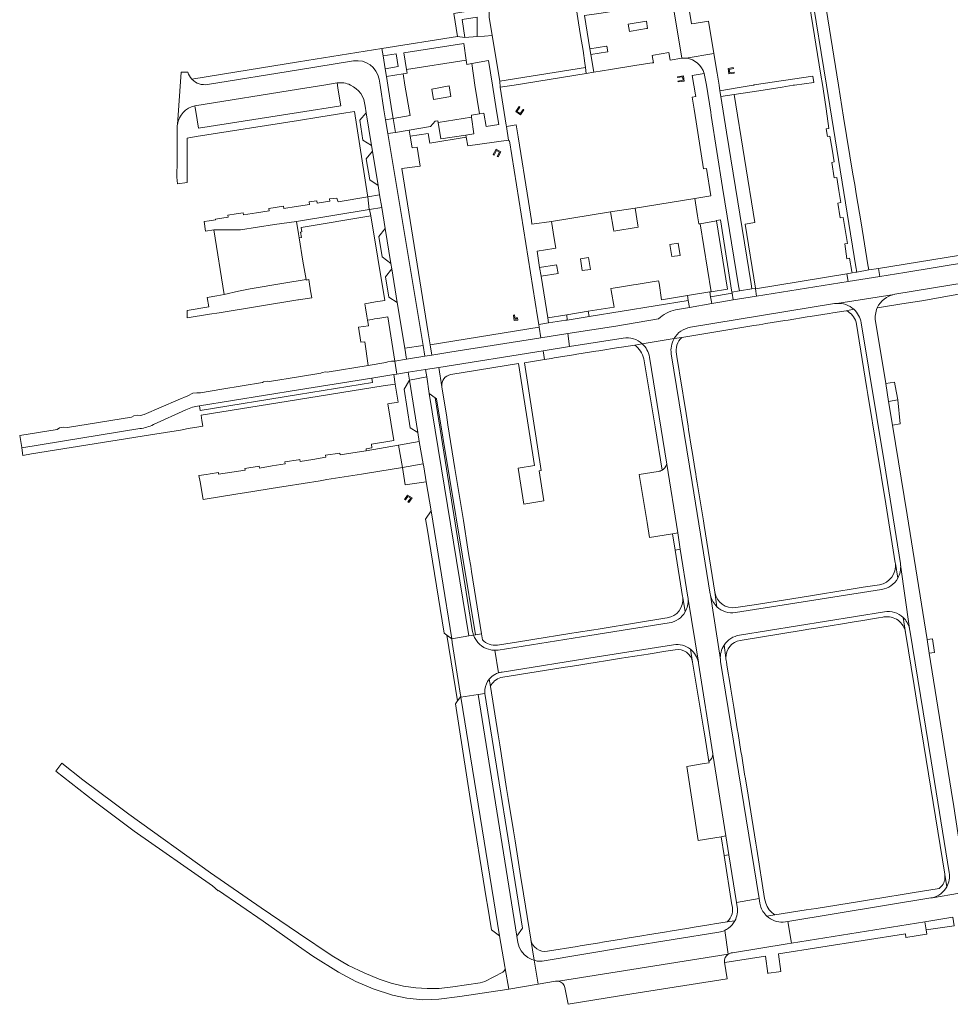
# Model space of a CAD drawing. Extents: x 146402 to 164798, y 455483 to 464134.
# Tile 486 of 575: x 155926 to 156173, y 462756 to 463017. Entities that reach past the tile are written whole.
import ezdxf

# ---------------------------------------------------------------- set-up
doc = ezdxf.new("R2010")
doc.units = 0
doc.header["$LTSCALE"] = 0.2
for name, color, linetype, lineweight in [('B-XX-VH-VERHARDING_ASFALT-GV', 252, 'CONTINUOUS', 18), ('B-XX-VH-VERHARDING_BETON-GV', 252, 'CONTINUOUS', 18), ('B-XX-VH-VERHARDING_BETONSTRAATSTEEN-GV', 252, 'CONTINUOUS', 18), ('B-XX-VH-VERHARDING_TEGEL-GV', 252, 'CONTINUOUS', 18)]:
    doc.layers.add(name, color=color, linetype=linetype, lineweight=lineweight)

msp = doc.modelspace()

# ---------------------------------------------------------------- linework, layer by layer
at = {"layer": 'B-XX-VH-VERHARDING_ASFALT-GV'}
msp.add_lwpolyline([(156026.08, 462923.435), (156029.053, 462923.907), (156033.658, 462924.639), (156037.169, 462925.197), (156064.796, 462929.587), (156071.84, 462930.706), (156071.338, 462934.149), (156064.24, 462933.032), (156040.143, 462929.239), (156035.333, 462928.457), (156033.507, 462928.16), (156028.631, 462927.368), (156025.537, 462926.865)], close=True, dxfattribs=at)
for points in [[(155973.737, 462915.039), (156000, 462919.274), (156000.015, 462919.277), (156019.441, 462922.38), (156025.231, 462923.3), (156026.08, 462923.435), (156025.537, 462926.865), (156024.641, 462926.864), (156023.653, 462926.703), (156023.165, 462926.479), (156018.492, 462925.719), (156007.641, 462923.955), (156007.243, 462924.031), (156006.256, 462923.871), (156005.941, 462923.679), (156000.015, 462922.716), (156000, 462922.713), (155992.358, 462921.469), (155991.723, 462921.544), (155990.735, 462921.382), (155990.421, 462921.153), (155979.714, 462919.409), (155974.009, 462918.48), (155973.033, 462918.455), (155972.04, 462918.334), (155970.645, 462917.669), (155968.071, 462916.563), (155959.122, 462912.717), (155958.109, 462912.484), (155957.322, 462912.515), (155956.335, 462912.354), (155955.754, 462912.056), (155938.747, 462909.238), (155937.691, 462909.339), (155936.704, 462909.179), (155936.005, 462908.785), (155926.115, 462907.19), (155926.64, 462903.937), (155926.641, 462903.932), (155957.966, 462908.978)], [(155961.544, 462910.026), (155970.14, 462913.957)]]:
    msp.add_lwpolyline(points, dxfattribs=at)
for points in [[(155970.14, 462913.957, -0.07066), (155973.737, 462915.039)], [(155957.966, 462908.978, 0.0726547), (155961.544, 462910.026)]]:
    msp.add_lwpolyline(points, format="xyb", dxfattribs=at)
at = {"layer": 'B-XX-VH-VERHARDING_BETON-GV'}
for points in [[(156113.94, 463003.65), (156114.051, 463002.95), (156115.47, 463003.156), (156115.451, 463003.286), (156115.432, 463003.416), (156114.269, 463003.247), (156114.128, 463004.141), (156115.262, 463004.37), (156115.21, 463004.627), (156113.83, 463004.349)], [(156100.451, 463002.082), (156100.469, 463001.962), (156101.781, 463002.159), (156101.923, 463001.265), (156100.551, 463001.068), (156100.586, 463000.827), (156102.201, 463001.059), (156101.984, 463002.436), (156100.433, 463002.202)], [(156059.588, 462993.481), (156059.507, 462993.528), (156058.785, 462992.433), (156057.897, 462993.033), (156058.649, 462994.158), (156058.578, 462994.205), (156058.458, 462994.285), (156057.581, 462992.971), (156058.856, 462992.108), (156059.714, 462993.408)], [(156051.718, 462981.498), (156051.818, 462981.442), (156052.502, 462982.664), (156053.267, 462982.178), (156052.683, 462981.079), (156052.901, 462980.963), (156053.598, 462982.265), (156052.412, 462983.017), (156051.599, 462981.564)], [(156058.084, 462937.748), (156058.006, 462938.354), (156057.705, 462938.365), (156057.753, 462937.996), (156057.432, 462937.945), (156057.225, 462939.116), (156056.933, 462939.064), (156057.085, 462938.203), (156057.191, 462937.605)], [(156028.249, 462890.128), (156028.33, 462890.075), (156028.952, 462891.031), (156029.733, 462890.567), (156029.015, 462889.542), (156029.242, 462889.434), (156030.089, 462890.643), (156028.874, 462891.365), (156028.122, 462890.21)]]:
    msp.add_lwpolyline(points, close=True, dxfattribs=at)
at = {"layer": 'B-XX-VH-VERHARDING_BETONSTRAATSTEEN-GV'}
for points in [[(156147.394, 462973.623), (156146.934, 462976.345), (156144.389, 462991.498), (156143.077, 463000), (156130.768, 463076.928), (156127.473, 463076.377), (156139.948, 463000), (156147.721, 462951.861), (156147.947, 462950.466), (156151.135, 462951.011), (156150.913, 462952.382), (156149.107, 462963.514), (156147.809, 462971.175), (156147.744, 462971.163)], [(156077.241, 463009.599), (156081.626, 463010.303), (156081.735, 463010.321), (156081.973, 463008.84), (156081.869, 463008.823), (156077.479, 463008.118), (156078.233, 463003.428), (156082.644, 463004.121), (156089.701, 463005.229), (156093.706, 463005.858), (156094.074, 463005.916), (156093.728, 463007.856), (156094.085, 463007.915), (156098.142, 463008.593), (156098.485, 463006.609), (156101.547, 463007.09), (156099.084, 463022.016), (156080.181, 463019.076), (156075.827, 463018.399)], [(156088.183, 463014.27), (156087.705, 463014.19), (156087.334, 463016.129), (156092.197, 463016.908), (156092.477, 463014.984), (156092.259, 463014.948)], [(156028.665, 463004.098), (156028.821, 463003.185), (156027.7, 463002.998), (156028.194, 463000), (156029.591, 462991.936), (156025.078, 462991.137), (156025.722, 462987.469), (156029.355, 462988.062), (156035.016, 462988.986), (156036.187, 462990.406), (156036.931, 462990.491), (156037, 462990.066), (156045.872, 462991.518), (156045.808, 462991.98), (156048.01, 462992.367), (156046.721, 463000), (156045.897, 463005.689), (156044.595, 463005.466), (156044.428, 463006.604)], [(156039.911, 462999.779), (156035.292, 462998.947), (156035.75, 462996.148), (156040.368, 462996.952)], [(156039.911, 462999.779), (156040.368, 462996.952), (156035.75, 462996.148), (156035.292, 462998.947)], [(155975.376, 462961.279), (155977.555, 462961.614), (155984.658, 462961.657), (155993.627, 462963.092), (155999.464, 462963.877), (156000, 462963.963), (156018.768, 462966.994), (156018.343, 462970.368), (156010.539, 462969.04), (156010.35, 462969.529), (156010.159, 462970.023), (156008.23, 462969.818), (156008.326, 462969.241), (156004.961, 462968.682), (156004.857, 462969.305), (156002.853, 462969.033), (156002.955, 462968.384), (156000, 462967.919), (155999.353, 462967.817), (155996.119, 462967.309), (155996.026, 462967.901), (155992.118, 462967.281), (155992.213, 462966.669), (155988.902, 462966.155), (155985.453, 462965.619), (155985.367, 462966.172), (155983.5, 462965.879), (155981.275, 462965.561), (155981.368, 462964.992), (155978, 462964.442), (155978.02, 462964.319), (155976.361, 462964.027), (155975.006, 462963.821)], [(156109.381, 462945.25), (156106.448, 462963.261), (156106.048, 462963.194), (156105.713, 462965.389), (156105.02, 462969.935), (156089.203, 462967.415), (156089.949, 462962.882), (156090.032, 462962.376), (156083.539, 462961.317), (156083.457, 462961.809), (156082.7, 462966.38), (156067.071, 462963.89), (156067.788, 462959.326), (156068.183, 462956.805), (156067.691, 462956.726), (156063.209, 462956.005), (156063.907, 462951.656), (156068.404, 462952.375), (156068.775, 462950.113), (156064.268, 462949.402), (156066.048, 462938.319), (156070.588, 462939.06), (156071.068, 462939.138), (156076.756, 462940.066), (156083.61, 462941.184), (156082.875, 462945.561), (156082.78, 462946.125), (156084.52, 462946.4), (156088.801, 462947.077), (156089.454, 462947.18), (156093.701, 462947.851), (156095.441, 462948.126), (156095.535, 462947.532), (156096.239, 462943.095), (156103.08, 462944.217), (156109.012, 462945.189)], [(156082.7, 462966.38), (156083.457, 462961.809), (156083.539, 462961.317), (156090.032, 462962.376), (156089.949, 462962.882), (156089.203, 462967.415)], [(155977.555, 462961.614), (155980.28, 462944.479), (155984.133, 462945.355), (155987.191, 462946.052), (155996.151, 462947.515), (156002.034, 462948.519), (156001.177, 462953.309), (156000.177, 462959.503), (156000, 462960.596), (155999.464, 462963.877), (155993.627, 462963.092), (155984.658, 462961.657)], [(156109.381, 462945.25), (156113.696, 462945.957), (156110.763, 462963.988), (156106.448, 462963.261)], [(156098.961, 462954.545), (156098.371, 462957.733), (156100.607, 462958.096), (156101.108, 462954.878)], [(156077.404, 462951.176), (156075.168, 462950.842), (156074.696, 462953.941), (156076.843, 462954.304)], [(156016.549, 462931.916), (156017.557, 462931.939), (156018.492, 462925.719), (156023.165, 462926.479), (156023.653, 462926.703), (156024.641, 462926.864), (156025.537, 462926.865), (156023.662, 462938.563), (156021.536, 462938.233), (156020.181, 462938.022), (156019.558, 462937.926), (156018.308, 462937.732), (156018.454, 462936.824), (156018.548, 462936.242), (156015.922, 462935.818)], [(156032.021, 462905.532), (156033.069, 462899.634), (156033.211, 462898.836), (156033.875, 462894.901), (156035.181, 462887.17), (156040.613, 462853.325), (156045.138, 462854.074), (156034.605, 462918.292), (156033.968, 462922.702), (156029.378, 462921.844), (156031.585, 462907.982)], [(156158.79, 462916.565), (156156.385, 462916.182), (156157.41, 462909.898), (156159.467, 462910.255)], [(155975.6, 462896.868), (155973.615, 462896.571), (155973.918, 462894.912), (155974.771, 462890.228), (155983.941, 462891.677), (155983.94, 462891.686), (155985.677, 462891.956), (155985.681, 462891.931), (155994.98, 462893.453), (155996.729, 462893.732), (156005.74, 462895.171), (156007.537, 462895.458), (156016.72, 462896.924), (156018.286, 462897.174), (156027.529, 462898.648), (156026.524, 462904.554), (156017.976, 462903.092), (156014.387, 462902.546), (156011.035, 462902.037), (156010.965, 462902.5), (156007.148, 462901.91), (156007.233, 462901.383), (156003.829, 462900.836), (156000.453, 462900.294), (156000.373, 462900.791), (156000.015, 462900.735), (156000, 462900.732), (155996.364, 462900.165), (155996.448, 462899.65), (155993.061, 462899.094), (155989.628, 462898.53), (155989.547, 462899.02), (155985.768, 462898.454), (155985.845, 462897.954), (155982.306, 462897.411), (155978.845, 462896.879), (155978.773, 462897.351), (155976.63, 462897.022)], [(156039.277, 462854.279), (156040.613, 462853.325), (156035.181, 462887.17), (156033.672, 462884.995), (156033.981, 462883.094), (156038.582, 462854.776)], [(156063.547, 462761.832), (156062.48, 462768.149), (156061.871, 462768.324), (156060.733, 462768.883), (156059.833, 462769.702), (156059.021, 462770.652), (156058.486, 462771.583), (156058.144, 462772.829), (156057.829, 462774.528), (156047.569, 462838.554), (156043.013, 462837.843), (156053.231, 462774.608), (156054.679, 462766.528), (156054.784, 462765.944), (156055.702, 462760.503)], [(156057.829, 462774.528), (156059.352, 462776.616), (156049.359, 462838.832), (156047.569, 462838.554)], [(155937.294, 462820.311), (155935.654, 462818.2), (155945.815, 462810.266), (155956.432, 462802.366), (155977.205, 462787.85), (155978.702, 462786.528), (155978.793, 462786.624), (155990.627, 462778.506), (156000, 462771.906), (156003.832, 462769.207), (156010.565, 462765.026), (156015.166, 462762.531), (156019.832, 462760.569), (156024.933, 462758.918), (156028.706, 462758.09), (156032.927, 462757.693), (156035.314, 462757.766), (156037.148, 462757.822), (156042.738, 462758.529), (156055.221, 462760.422), (156055.702, 462760.503), (156054.784, 462765.944), (156054.606, 462765.405), (156054.174, 462764.943), (156049.401, 462762.503), (156048.119, 462762.155), (156040.865, 462761.077), (156037.27, 462760.663), (156034.056, 462760.613), (156031.12, 462760.83), (156027.866, 462761.255), (156024.522, 462762.092), (156021.391, 462763.146), (156017.386, 462764.799), (156013.217, 462766.774), (156008.963, 462769.319), (156000, 462775.309), (155990.134, 462782), (155976.655, 462791.313), (155955.02, 462806.867), (155951.121, 462809.762), (155942.864, 462815.892)]]:
    msp.add_lwpolyline(points, close=True, dxfattribs=at)
for points in [[(156131.932, 463042.711), (156138.389, 463002.628), (156138.831, 463000.123), (156139.707, 462994.353), (156140.097, 462991.773), (156140.542, 462988.515), (156139.872, 462988.424), (156140.187, 462986.325), (156140.824, 462986.433), (156141.409, 462982.976), (156141.977, 462979.617), (156141.364, 462979.513), (156141.992, 462975.431), (156142.653, 462975.537), (156143.204, 462972.094), (156143.721, 462968.866), (156142.956, 462968.743), (156143.535, 462964.783), (156144.312, 462964.911), (156145.446, 462958.02), (156144.742, 462957.904), (156145.273, 462953.998), (156146.02, 462954.126), (156146.619, 462950.626), (156146.687, 462950.213), (156147.733, 462950.386), (156147.947, 462950.466), (156147.721, 462951.861), (156139.948, 463000), (156127.473, 463076.377)], [(156104.826, 463016.292), (156104.161, 463016.187), (156095.143, 463071.115), (156091.145, 463070.505), (156094.462, 463050.193), (156095.38, 463049.532), (156095.78, 463047.092), (156095.118, 463046.171), (156098.742, 463024.099), (156099.084, 463022.016), (156101.547, 463007.09), (156101.823, 463007.133)], [(156102.725, 463007.095), (156110.095, 463008.337), (156108.695, 463016.904), (156104.826, 463016.292)], [(156120.151, 462946.034), (156119.937, 462947.37), (156113.414, 462987.503), (156111.934, 462996.946), (156111.697, 462998.46), (156111.456, 463000), (156110.938, 463003.176), (156110.095, 463008.337), (156102.725, 463007.095), (156102.781, 463007.089)], [(156014.615, 463006.376), (156000, 463004.056), (155975.908, 463000.151)], [(155970.661, 463003.373), (155968.875, 463003.368), (155967.909, 462989.554)], [(156107.537, 463003.064), (156108.116, 463000), (156109.243, 462992.842), (156109.384, 462991.947), (156112.392, 462972.849), (156116.629, 462946.833), (156116.847, 462945.491), (156120.151, 462946.034)], [(155971.806, 463001.477), (155971.707, 463001.59)], [(155972.526, 462994.464), (156000, 462998.938), (156006.726, 463000), (156010.216, 463000.55)], [(156023.685, 462987.128), (156023.073, 462990.799), (156022.638, 462993.407), (156021.609, 463000), (156021.368, 463001.544)], [(156017.646, 462994.421), (156017.938, 462992.635), (156019.35, 462984.015), (156019.595, 462982.524), (156021.092, 462973.386), (156021.502, 462970.883), (156022.052, 462967.532), (156022.961, 462961.982), (156024.471, 462952.755), (156024.707, 462951.33), (156026.173, 462942.369), (156028.158, 462930.267), (156033.043, 462931.009), (156023.685, 462987.128)], [(156142.628, 462942.154), (156157.859, 462944.541), (156158.056, 462944.581), (156186.681, 462949.27), (156185.871, 462954.474), (156160.652, 462950.326), (156154.06, 462949.273), (156145.669, 462947.932), (156121.413, 462944.056), (156115.196, 462943.063), (156112.155, 462942.577), (156109.51, 462942.113), (156103.584, 462941.074), (156099.881, 462940.425)], [(156157.859, 462944.541), (156142.628, 462942.154)], [(156103.869, 462935.823), (156142.02, 462942.083)], [(156142.609, 462942.151), (156142.628, 462942.154)], [(156095.431, 462938.074), (156084.081, 462936.154), (156071.338, 462934.149), (156071.84, 462930.706), (156086.063, 462932.962)], [(156149.115, 462937.015), (156155.277, 462899.656), (156159.505, 462873.23), (156159.507, 462873.216), (156159.549, 462872.897), (156161.919, 462856.013)], [(156176.367, 462791.839), (156175.461, 462797.502), (156174.765, 462801.858), (156173.642, 462808.88), (156172.952, 462813.191), (156167.149, 462849.478), (156166.573, 462853.082), (156161.285, 462886.147), (156157.41, 462909.898), (156156.385, 462916.182), (156155.617, 462920.889), (156152.917, 462937.439)], [(156099.53, 462932.826), (156091.102, 462931.448)], [(156091.102, 462931.448), (156099.53, 462932.826)], [(156093.003, 462927.942), (156097.587, 462899.592), (156100.484, 462881.348), (156101.171, 462877.019), (156103.19, 462864.305)], [(156109.112, 462865.105), (156104.36, 462894.748), (156098.788, 462928.755)], [(156046.145, 462855.173), (156036.195, 462917.165), (156034.605, 462918.292), (156045.138, 462854.074), (156046.398, 462854.266)], [(156046.398, 462854.266), (156046.868, 462854.336), (156036.611, 462916.871), (156036.195, 462917.165), (156046.145, 462855.173)], [(156095.303, 462897.633), (156090.27, 462896.801), (156092.363, 462884.101), (156093.013, 462880.154), (156099.098, 462881.128)], [(156099.098, 462881.128), (156100.484, 462881.348), (156097.587, 462899.592), (156097.541, 462899.467)], [(156161.919, 462856.013), (156159.549, 462872.897)], [(156154.52, 462866.351), (156115.811, 462860.248)], [(156105.971, 462847.113), (156103.244, 462863.821)], [(156103.244, 462863.821), (156105.971, 462847.113)], [(156111.795, 462847.792), (156109.172, 462864.823)], [(156109.172, 462864.823), (156111.795, 462847.792)], [(156116.903, 462854.28), (156155.26, 462860.483)], [(156098.234, 462857.503), (156077.243, 462854.21), (156052.882, 462850.303)], [(156046.398, 462854.266), (156045.138, 462854.074), (156040.613, 462853.325), (156040.767, 462852.329), (156042.855, 462838.863), (156042.981, 462838.052), (156042.104, 462836.833), (156041.569, 462836.09), (156045.456, 462810.963), (156049.822, 462784.125), (156050.046, 462782.753), (156051.112, 462776.198), (156053.231, 462774.608), (156043.013, 462837.843), (156047.569, 462838.554), (156049.359, 462838.832)], [(156161.996, 462855.628), (156167.654, 462821.008), (156172.44, 462791.359)], [(156053.955, 462844.475), (156079.108, 462848.547), (156099.377, 462851.707)], [(156052.02, 462850.25), (156052.009, 462850.25), (156053, 462844.256)], [(156053, 462844.256), (156052.009, 462850.25)], [(156105.971, 462847.113), (156105.979, 462847.07), (156106.013, 462846.881), (156109.827, 462822.846), (156109.843, 462822.747), (156113.282, 462801.074), (156114.077, 462796.065), (156116.087, 462783.4), (156122.09, 462784.463), (156111.853, 462847.298)], [(156112.004, 462800.87), (156113.282, 462801.074), (156109.843, 462822.747)], [(156108.778, 462820.821), (156108.836, 462820.461), (156107.537, 462820.233), (156102.894, 462819.49), (156105.952, 462799.886), (156112.004, 462800.87)], [(156182.342, 462787.11), (156167.989, 462784.712), (156167.978, 462784.709)], [(156167.989, 462784.712), (156182.342, 462787.11)], [(156122.398, 462782.561), (156122.277, 462783.305), (156122.09, 462784.463), (156116.087, 462783.4), (156116.265, 462782.28)], [(156167.597, 462784.633), (156129.671, 462778.403), (156130.636, 462772.658), (156165.988, 462778.36), (156173.387, 462779.554)], [(156114.622, 462770.062), (156115.013, 462770.125), (156129.501, 462772.474), (156130.636, 462772.658), (156129.671, 462778.403)], [(156129.671, 462778.403), (156128.457, 462778.203)], [(156111.389, 462775.555), (156087.213, 462771.651), (156064.598, 462767.915), (156063.212, 462767.938), (156062.48, 462768.149), (156063.547, 462761.832), (156068.097, 462762.603)], [(156068.9, 462762.585), (156068.94, 462762.575), (156113.886, 462769.751), (156112.938, 462776.043)], [(156112.938, 462776.043), (156113.886, 462769.751), (156113.942, 462769.785)], [(156113.886, 462769.751), (156068.94, 462762.575)], [(156113.579, 462763.216), (156112.857, 462767.61)], [(156070.58, 462760.887), (156071.427, 462756.468), (156088.377, 462759.214), (156113.579, 462763.216)]]:
    msp.add_lwpolyline(points, dxfattribs=at)
for points in [[(156101.823, 463007.133, -0.0418691), (156102.725, 463007.095)], [(156102.781, 463007.089, -0.2955147), (156107.537, 463003.064)], [(156021.368, 463001.544, 0.409248), (156014.615, 463006.376)], [(155971.707, 463001.59, -0.1198894), (155970.661, 463003.373)], [(155975.908, 463000.151, -0.2423695), (155971.806, 463001.477)], [(156010.216, 463000.55, -0.1555014), (156013.792, 463000)], [(156013.792, 463000, -0.2717115), (156017.646, 462994.421)], [(155967.909, 462989.554, -0.3177347), (155972.526, 462994.464)], [(156153.383, 462940.971, -0.2458264), (156157.859, 462944.541)], [(156142.02, 462942.083, -0.0270009), (156142.609, 462942.151)], [(156142.628, 462942.154, -0.2023306), (156147.147, 462940.592)], [(156099.881, 462940.425, 0.1395428), (156095.431, 462938.074)], [(156147.147, 462940.592, -0.1704618), (156149.115, 462937.015)], [(156152.917, 462937.439, -0.1495028), (156153.383, 462940.971)], [(156099.53, 462932.826, -0.2251859), (156103.869, 462935.823)], [(156086.063, 462932.962, -0.2281912), (156091.102, 462931.448)], [(156091.102, 462931.448, -0.1691945), (156093.003, 462927.942)], [(156098.788, 462928.755, -0.172787), (156099.53, 462932.826)], [(156096.36, 462897.996, -0.1256315), (156095.303, 462897.633)], [(156097.541, 462899.467, -0.1855285), (156096.36, 462897.996)], [(156159.549, 462872.897, -0.1546493), (156158.812, 462869.347)], [(156158.812, 462869.347, -0.2297002), (156154.52, 462866.351)], [(156103.244, 462863.821, -0.150162), (156102.462, 462860.412)], [(156103.19, 462864.305, -0.0208626), (156103.244, 462863.821)], [(156109.172, 462864.823, -0.0135702), (156109.112, 462865.105)], [(156110.89, 462861.782, -0.151923), (156109.172, 462864.823)], [(156115.811, 462860.248, -0.2304123), (156110.89, 462861.782)], [(156102.462, 462860.412, -0.2268408), (156098.234, 462857.503)], [(156155.26, 462860.483, -0.2344069), (156160.255, 462858.924)], [(156160.255, 462858.924, -0.1457478), (156161.919, 462856.013)], [(156161.919, 462856.013, -0.0159859), (156161.996, 462855.628)], [(156046.145, 462855.173, 0.0584961), (156046.398, 462854.266)], [(156046.398, 462854.266, -0.0584961), (156046.145, 462855.173)], [(156046.783, 462853.401, -0.0590886), (156046.398, 462854.266)], [(156050.989, 462850.358, -0.2302653), (156046.783, 462853.401)], [(156112.791, 462851.617, -0.2109036), (156116.903, 462854.28)], [(156099.377, 462851.707, -0.2086494), (156103.872, 462850.521)], [(156111.795, 462847.792, -0.1678322), (156112.791, 462851.617)], [(156052.009, 462850.25, -0.0549092), (156050.989, 462850.358)], [(156052.882, 462850.303, -0.0405925), (156052.02, 462850.25)], [(156103.872, 462850.521, -0.177442), (156105.971, 462847.113)], [(156111.853, 462847.298, -0.0234934), (156111.795, 462847.792)], [(156050.572, 462842.635, -0.090415), (156052, 462843.828)], [(156052, 462843.828, -0.0782229), (156053, 462844.256)], [(156053, 462844.256, -0.0636489), (156053.955, 462844.475)], [(156049.386, 462839.903, -0.1455769), (156050.572, 462842.635)], [(156049.359, 462838.832, -0.0644084), (156049.386, 462839.903)], [(156109.843, 462822.747, -0.2029659), (156108.778, 462820.821)], [(156172.44, 462791.359, -0.1670389), (156171.784, 462787.6)], [(156171.784, 462787.6, -0.2120044), (156167.989, 462784.712)], [(156167.978, 462784.709, -0.0156489), (156167.597, 462784.633)], [(156116.265, 462782.28, -0.1616797), (156115.648, 462778.612)], [(156124.116, 462779.839, -0.1329113), (156122.398, 462782.561)], [(156115.648, 462778.612, -0.1135079), (156113.93, 462776.621)], [(156128.457, 462778.203, -0.1953021), (156124.116, 462779.839)], [(156112.938, 462776.043, -0.0905463), (156111.389, 462775.555)], [(156113.93, 462776.621, -0.0609401), (156112.938, 462776.043)], [(156112.857, 462767.61, -0.2882669), (156113.886, 462769.751)], [(156113.942, 462769.785, -0.0953427), (156114.622, 462770.062)], [(156068.097, 462762.603, -0.0946255), (156068.9, 462762.585)], [(156068.94, 462762.575, -0.2974748), (156070.58, 462760.887)]]:
    msp.add_lwpolyline(points, format="xyb", dxfattribs=at)
at = {"layer": 'B-XX-VH-VERHARDING_TEGEL-GV'}
for points in [[(156044.119, 463012.588), (156043.354, 463017.389), (156047.35, 463017.981), (156047.307, 463012.829), (156049.317, 463012.981), (156051.357, 463013.135), (156050.567, 463017.955), (156050.339, 463040.251), (156050.337, 463041.837), (156050.33, 463050.241), (156048.658, 463060.47), (156045.79, 463059.453), (156047.176, 463050.685), (156047.33, 463019.977), (156046.055, 463019.779), (156041.164, 463018.986), (156042.126, 463012.902)], [(156073.637, 463019.915), (156074.219, 463016.439), (156074.769, 463013.149), (156075.409, 463009.108), (156075.915, 463005.785), (156076.04, 463004.667), (156076.215, 463003.099), (156078.233, 463003.428), (156077.479, 463008.118), (156077.241, 463009.599), (156075.827, 463018.399), (156080.181, 463019.076), (156099.084, 463022.016), (156098.742, 463024.099), (156075.18, 463020.173)], [(156053.344, 463001.015), (156051.357, 463013.135), (156049.317, 463012.981), (156047.307, 463012.829), (156044.119, 463012.588), (156042.126, 463012.902), (156022.118, 463009.683), (156022.426, 463007.735), (156025.915, 463008.272), (156026.423, 463004.902), (156022.963, 463004.336), (156023.363, 463002.277), (156027.7, 463002.998), (156028.821, 463003.185), (156028.665, 463004.098), (156027.912, 463008.494), (156043.778, 463011.012), (156044.428, 463006.604), (156044.595, 463005.466), (156045.897, 463005.689), (156050.381, 463006.46), (156051.435, 463000), (156052.512, 462993.157), (156053.083, 462989.584), (156049.716, 462989.04), (156049.109, 462992.56), (156048.01, 462992.367), (156045.808, 462991.98), (156045.872, 462991.518), (156046.489, 462987.07), (156044.379, 462986.748), (156044.475, 462986.151), (156044.844, 462983.858), (156055.684, 462985.358), (156055.101, 462989.045), (156055.046, 462989.393), (156053.452, 462999.392)], [(156076.215, 463003.099), (156076.04, 463004.667), (156053.344, 463001.015), (156053.452, 462999.392), (156057.186, 463000)], [(156110.763, 462963.988), (156110.815, 462964.146), (156111.857, 462964.288), (156114.864, 462945.167), (156116.847, 462945.491), (156116.629, 462946.833), (156112.392, 462972.849), (156109.384, 462991.947), (156109.243, 462992.842), (156108.116, 463000), (156107.537, 463003.064), (156104.323, 463002.538), (156104.738, 463000), (156104.795, 463000), (156105.226, 462997.368), (156105.294, 462996.952), (156104.34, 462996.802), (156104.843, 462993.598), (156105.374, 462990.224), (156107.336, 462977.768), (156108.142, 462977.896), (156109.301, 462970.617), (156105.02, 462969.935), (156105.713, 462965.389), (156106.048, 462963.194), (156106.448, 462963.261)], [(156131.119, 462999.955), (156131.441, 463000), (156136.542, 463000.713), (156136.307, 463002.32), (156120.75, 463000.018), (156120.625, 463000), (156120.5, 462999.98), (156117.867, 462999.562), (156116.768, 462999.318), (156111.697, 462998.46), (156111.934, 462996.946), (156115.476, 462997.479), (156121.999, 462998.47), (156128.157, 462999.473)], [(156121.072, 462946.186), (156118.366, 462963.116), (156120.929, 462963.576), (156115.476, 462997.479), (156111.934, 462996.946), (156113.414, 462987.503), (156119.937, 462947.37), (156120.151, 462946.034)], [(156023.073, 462990.799), (156023.685, 462987.128), (156025.722, 462987.469), (156025.078, 462991.137)], [(156029.623, 462986.435), (156034.4, 462987.205), (156034.821, 462984.595), (156044.475, 462986.151), (156044.379, 462986.748), (156037.701, 462985.728), (156037, 462990.066), (156036.931, 462990.491), (156036.187, 462990.406), (156035.016, 462988.986), (156029.355, 462988.062)], [(156066.263, 462936.982), (156066.048, 462938.319), (156064.268, 462949.402), (156063.907, 462951.656), (156063.209, 462956.005), (156067.691, 462956.726), (156068.183, 462956.805), (156067.788, 462959.326), (156067.071, 462963.89), (156061.858, 462963.121), (156061.71, 462964.079), (156060.916, 462969.191), (156058.23, 462986.245), (156057.724, 462989.458), (156055.101, 462989.045), (156055.684, 462985.358), (156055.708, 462985.207), (156055.902, 462985.238), (156063.346, 462938.588), (156063.669, 462936.568)], [(156025.722, 462987.469), (156023.685, 462987.128), (156033.043, 462931.009), (156033.507, 462928.16), (156035.333, 462928.457), (156034.889, 462931.206), (156034.348, 462934.378), (156027.353, 462977.853), (156032.21, 462978.531), (156031.404, 462983.54), (156030.123, 462983.334), (156029.623, 462986.435), (156029.355, 462988.062)], [(156022.052, 462967.532), (156021.502, 462970.883), (156018.343, 462970.368), (156018.768, 462966.994), (156000, 462963.963), (155999.464, 462963.877), (156000, 462960.596), (156000.177, 462959.503), (156000.783, 462959.603), (156000.54, 462961.052), (156000.898, 462961.112), (156000.703, 462962.293), (156019.173, 462965.327), (156018.836, 462967.006)], [(156024.471, 462952.755), (156022.164, 462954.512), (156021.278, 462959.901), (156022.961, 462961.982), (156022.052, 462967.532), (156018.836, 462967.006), (156019.173, 462965.327), (156022.889, 462942.942), (156020.422, 462942.533), (156017.606, 462942.064), (156017.79, 462940.955), (156018.146, 462938.741), (156018.308, 462937.732), (156019.558, 462937.926), (156020.181, 462938.022), (156021.536, 462938.233), (156023.662, 462938.563), (156025.537, 462926.865), (156028.631, 462927.368), (156028.158, 462930.267), (156026.173, 462942.369), (156023.905, 462943.796), (156023.021, 462949.214), (156024.707, 462951.33)], [(156186.364, 462956.682), (156185.795, 462956.583), (156153.708, 462951.425), (156154.06, 462949.273), (156160.652, 462950.326), (156185.871, 462954.474), (156186.725, 462954.614)], [(156121.107, 462945.969), (156121.413, 462944.056), (156145.669, 462947.932), (156145.336, 462949.988)], [(156145.336, 462949.988), (156145.669, 462947.932), (156154.06, 462949.273), (156153.708, 462951.425), (156151.135, 462951.011), (156147.947, 462950.466), (156147.733, 462950.386), (156146.687, 462950.213)], [(156002.034, 462948.519), (155996.151, 462947.515), (155987.191, 462946.052), (155984.133, 462945.355), (155980.28, 462944.479), (155978.324, 462944.16), (155975.789, 462943.747), (155976.248, 462941.215), (155970.523, 462940.3), (155970.505, 462939.503), (155970.508, 462939.202), (155970.515, 462938.308), (155976.408, 462939.262), (155978.981, 462939.678), (155999.846, 462943.054), (156000, 462943.079), (156000.016, 462943.082), (156003.525, 462943.65), (156003.207, 462945.512), (156002.807, 462947.857), (156002.706, 462948.446), (156002.066, 462948.337)], [(156109.19, 462943.934), (156109.012, 462945.189), (156103.08, 462944.217), (156103.261, 462942.901), (156103.584, 462941.074), (156109.51, 462942.113)], [(156109.19, 462943.934), (156109.51, 462942.113), (156112.155, 462942.577), (156115.196, 462943.063), (156114.909, 462944.879)], [(156121.072, 462946.186), (156120.151, 462946.034), (156116.847, 462945.491), (156114.864, 462945.167), (156114.909, 462944.879), (156115.196, 462943.063), (156121.413, 462944.056), (156121.107, 462945.969)], [(156071.068, 462939.138), (156071.238, 462937.753), (156077.016, 462938.668), (156076.756, 462940.066)], [(156064.24, 462933.032), (156063.785, 462935.839), (156034.889, 462931.206), (156035.333, 462928.457), (156040.143, 462929.239)], [(156028.631, 462927.368), (156033.507, 462928.16), (156033.043, 462931.009), (156028.158, 462930.267)], [(156026.524, 462904.554), (156032.021, 462905.532), (156031.585, 462907.982), (156029.621, 462909.144), (156027.965, 462919.444), (156029.378, 462921.844), (156029.053, 462923.907), (156026.08, 462923.435), (156025.231, 462923.3), (156025.614, 462920.79), (156026.373, 462915.981), (156023.715, 462915.561), (156025.251, 462905.827), (156019.341, 462904.894), (156019.467, 462903.885), (156017.892, 462903.646), (156017.976, 462903.092)], [(156029.053, 462923.907), (156029.378, 462921.844), (156033.968, 462922.702), (156033.658, 462924.639)], [(156036.195, 462917.165), (156036.611, 462916.871), (156046.868, 462854.336), (156048.512, 462854.581), (156045.867, 462871.106), (156045.638, 462872.535), (156045.271, 462874.809), (156044.908, 462877.063), (156043.695, 462884.597), (156043.257, 462887.319), (156041.902, 462895.736), (156041.471, 462898.419), (156039.605, 462910.013), (156039.186, 462912.619), (156037.999, 462919.995), (156037.986, 462920.081), (156037.169, 462925.197), (156033.658, 462924.639), (156033.968, 462922.702), (156034.605, 462918.292)], [(156158.79, 462916.565), (156158.148, 462920.339), (156157.901, 462921.262), (156155.617, 462920.889), (156156.385, 462916.182)], [(156027.529, 462898.648), (156033.069, 462899.634), (156032.021, 462905.532), (156026.524, 462904.554)], [(156027.529, 462898.648), (156028.307, 462894.054), (156033.875, 462894.901), (156033.211, 462898.836), (156033.069, 462899.634)], [(156099.799, 462876.802), (156101.171, 462877.019), (156100.484, 462881.348), (156099.098, 462881.128)], [(156040.613, 462853.325), (156039.277, 462854.279), (156042.104, 462836.833), (156042.981, 462838.052), (156042.855, 462838.863), (156040.767, 462852.329)], [(156166.573, 462853.082), (156167.149, 462849.478), (156168.549, 462849.703), (156167.986, 462853.308)], [(156113.282, 462801.074), (156112.004, 462800.87), (156112.801, 462795.866), (156114.077, 462796.065)], [(156165.988, 462778.36), (156166.336, 462776.199), (156173.751, 462777.283), (156173.387, 462779.554)]]:
    msp.add_lwpolyline(points, close=True, dxfattribs=at)
for points in [[(156021.368, 463001.544), (156021.609, 463000), (156022.638, 462993.407), (156023.073, 462990.799), (156025.078, 462991.137), (156024.719, 462993.186), (156023.703, 463000), (156023.363, 463002.277), (156022.963, 463004.336), (156022.426, 463007.735), (156022.118, 463009.683), (156000, 463006.125), (155979.818, 463002.89), (155971.707, 463001.59), (155971.806, 463001.477)], [(155975.908, 463000.151), (156000, 463004.056), (156014.615, 463006.376)], [(156010.216, 463000.55), (156010.292, 463000), (156010.449, 462999.127), (156011.219, 462994.521), (156000, 462992.745), (155973.476, 462988.548), (155972.769, 462992.949), (155972.604, 462993.978), (155972.526, 462994.464)], [(156018.343, 462970.368), (156021.502, 462970.883), (156021.092, 462973.386), (156018.881, 462974.874), (156017.907, 462980.442), (156019.595, 462982.524), (156019.35, 462984.015), (156017.079, 462985.383), (156016.281, 462990.653), (156017.938, 462992.635), (156017.646, 462994.421)], [(155967.856, 462988.952), (155967.815, 462980.049), (155967.794, 462975.618), (155967.96, 462973.803), (155970.489, 462974.208), (155970.513, 462985.949), (155972.904, 462986.329), (156000, 462990.64), (156005.415, 462991.502), (156012.502, 462992.6), (156014.809, 462992.951), (156018.288, 462970.805), (156018.343, 462970.368)], [(155967.909, 462989.554), (155967.906, 462989.528)], [(156187.708, 462946.882), (156187.898, 462946.928), (156187.489, 462949.399), (156187.366, 462949.382), (156186.681, 462949.27), (156158.056, 462944.581), (156157.859, 462944.541)], [(156153.383, 462940.971), (156154.996, 462941.232), (156159.892, 462942.033), (156165.161, 462942.836), (156187.158, 462946.792), (156187.708, 462946.882)], [(156099.881, 462940.425), (156103.584, 462941.074), (156103.261, 462942.901), (156077.016, 462938.668), (156071.238, 462937.753), (156070.801, 462937.685), (156066.263, 462936.982), (156063.669, 462936.568), (156063.785, 462935.839), (156064.24, 462933.032)], [(156142.02, 462942.083), (156103.869, 462935.823)], [(156142.628, 462942.154), (156142.609, 462942.151)], [(156099.53, 462932.826), (156101.584, 462933.154), (156101.588, 462933.158), (156120.675, 462936.268), (156122.055, 462936.492), (156123.084, 462936.661), (156123.87, 462936.789), (156128.877, 462937.605), (156129.766, 462937.75), (156134.832, 462938.567), (156135.605, 462938.691), (156140.653, 462939.501), (156141.566, 462939.647), (156145.169, 462940.226), (156147.147, 462940.592)], [(156147.147, 462940.592), (156145.169, 462940.226)], [(156064.24, 462933.032), (156071.338, 462934.149), (156084.081, 462936.154), (156095.431, 462938.074)], [(156147.767, 462937.175), (156150.596, 462919.626), (156150.87, 462917.977), (156155.617, 462889.096), (156158.154, 462873.43), (156158.177, 462873.272)], [(156159.549, 462872.897), (156159.507, 462873.216), (156159.505, 462873.23), (156155.277, 462899.656), (156149.115, 462937.015)], [(156086.063, 462932.962), (156071.84, 462930.706), (156064.796, 462929.587), (156065.164, 462927.299)], [(156065.164, 462927.299), (156067.004, 462927.596), (156067.772, 462927.72), (156072.912, 462928.545), (156073.781, 462928.684), (156078.835, 462929.49), (156079.569, 462929.607), (156084.8, 462930.441), (156085.602, 462930.568), (156089.105, 462931.127), (156089.111, 462931.123), (156091.102, 462931.448)], [(156091.102, 462931.448), (156089.111, 462931.123)], [(156101.584, 462933.154), (156099.53, 462932.826)], [(156059.746, 462888.985), (156065.009, 462889.826), (156063.736, 462897.79), (156064.323, 462897.865), (156059.878, 462926.446), (156065.164, 462927.299), (156064.796, 462929.587), (156037.169, 462925.197), (156037.986, 462920.081)], [(156040.392, 462923.303), (156058.345, 462926.199), (156062.543, 462899.203), (156058.223, 462898.512), (156058.939, 462894.035), (156059.746, 462888.985)], [(156091.52, 462927.483), (156094.225, 462910.999), (156094.479, 462909.45), (156096.36, 462897.996)], [(156097.587, 462899.592), (156093.003, 462927.942)], [(156098.788, 462928.755), (156104.36, 462894.748), (156109.112, 462865.105)], [(156110.302, 462865.634), (156107.482, 462883.324), (156107.292, 462884.509), (156105.671, 462894.587), (156105.421, 462896.139), (156105.276, 462897.039), (156105.143, 462897.863), (156104.33, 462902.916), (156104.185, 462903.82), (156103.39, 462908.757), (156103.251, 462909.626), (156102.44, 462914.665), (156102.287, 462915.615), (156101.47, 462920.608), (156101.319, 462921.516), (156100.49, 462926.502), (156100.327, 462927.48), (156100.128, 462928.676)], [(155960.762, 462907.291), (155968.744, 462908.564), (155970.761, 462908.985), (155973.621, 462909.434), (155974.609, 462909.589), (155974.369, 462911.107), (155974.207, 462912.561), (156000, 462916.692), (156000.015, 462916.695), (156022.396, 462920.281), (156025.614, 462920.79), (156025.231, 462923.3), (156019.441, 462922.38), (156019.586, 462921.193), (156000.015, 462918.025), (156000, 462918.022), (155973.978, 462913.812), (155973.737, 462915.039)], [(155970.14, 462913.957), (155961.544, 462910.026)], [(155957.966, 462908.978), (155926.641, 462903.932), (155926.969, 462901.895), (155929.234, 462902.262), (155960.762, 462907.291)], [(156097.541, 462899.467), (156097.587, 462899.592)], [(156103.19, 462864.305), (156101.171, 462877.019), (156099.799, 462876.802), (156101.798, 462864.484), (156101.823, 462864.306), (156101.827, 462864.273), (156102.462, 462860.412)], [(156158.177, 462873.272), (156158.812, 462869.347)], [(156158.812, 462869.347), (156158.177, 462873.272)], [(156115.811, 462860.248), (156154.52, 462866.351)], [(156153.965, 462867.633), (156149.665, 462866.938), (156147.018, 462866.511), (156138.353, 462865.117), (156135.672, 462864.691), (156124.066, 462862.846), (156121.381, 462862.419), (156115.925, 462861.553)], [(156102.462, 462860.412), (156101.827, 462864.273)], [(156110.302, 462865.634), (156110.89, 462861.782)], [(156110.89, 462861.782), (156110.302, 462865.634)], [(156097.714, 462858.827), (156097.115, 462858.73), (156095.99, 462858.548), (156091.184, 462857.772), (156090.131, 462857.602), (156085.311, 462856.823), (156084.152, 462856.636), (156079.401, 462855.868), (156078.251, 462855.682), (156073.584, 462854.936), (156072.41, 462854.75), (156067.554, 462853.981), (156066.399, 462853.798), (156061.572, 462853.034), (156060.495, 462852.864), (156052.706, 462851.632)], [(156155.26, 462860.483), (156116.903, 462854.28)], [(156117.073, 462852.86), (156133.711, 462855.592), (156135.215, 462855.839), (156135.821, 462855.939), (156137.139, 462856.155), (156141.919, 462856.935), (156143.068, 462857.122), (156147.821, 462857.893), (156149.052, 462858.094), (156153.712, 462858.851), (156154.848, 462859.035), (156155.136, 462859.082)], [(156160.255, 462858.924), (156160.892, 462854.94), (156160.893, 462854.932), (156163.171, 462840.883)], [(156160.892, 462854.94), (156160.255, 462858.924)], [(156052.882, 462850.303), (156077.243, 462854.21), (156098.234, 462857.503)], [(156048.757, 462853.054), (156048.512, 462854.581), (156046.868, 462854.336), (156046.398, 462854.266)], [(156172.44, 462791.359), (156167.654, 462821.008), (156161.996, 462855.628)], [(156099.377, 462851.707), (156079.108, 462848.547), (156053.955, 462844.475)], [(156113.27, 462848.239), (156113.269, 462848.256), (156112.791, 462851.617)], [(156112.791, 462851.617), (156113.269, 462848.256)], [(156052.009, 462850.25), (156052.02, 462850.25)], [(156053.599, 462843.03), (156070.665, 462845.75), (156072.094, 462845.984), (156079.661, 462847.191), (156080.792, 462847.372), (156085.594, 462848.14), (156086.773, 462848.328), (156091.488, 462849.083), (156092.652, 462849.269), (156097.352, 462850.021), (156098.612, 462850.222), (156099.835, 462850.418)], [(156103.872, 462850.521), (156104.425, 462847.15)], [(156104.425, 462847.15), (156103.872, 462850.521)], [(156104.425, 462847.15), (156104.431, 462847.114), (156107.411, 462829.083), (156107.659, 462827.59), (156108.778, 462820.821)], [(156109.843, 462822.747), (156109.827, 462822.846), (156106.013, 462846.881), (156105.979, 462847.07), (156105.971, 462847.113)], [(156111.853, 462847.298), (156122.09, 462784.463), (156122.277, 462783.305), (156122.398, 462782.561)], [(156123.803, 462783.284), (156123.514, 462784.505), (156121.417, 462797.585), (156121.169, 462799.13), (156118.775, 462814.074), (156118.538, 462815.554), (156118.426, 462816.236), (156118.227, 462817.457), (156117.445, 462822.274), (156117.25, 462823.48), (156116.486, 462828.184), (156116.287, 462829.411), (156115.538, 462834.023), (156115.347, 462835.205), (156114.569, 462839.998), (156114.379, 462841.165), (156113.625, 462845.813), (156113.418, 462847.086), (156113.326, 462847.653)], [(156049.359, 462838.832), (156059.352, 462776.616), (156057.829, 462774.528), (156058.144, 462772.829), (156058.486, 462771.583), (156059.021, 462770.652), (156059.833, 462769.702), (156060.733, 462768.883), (156061.871, 462768.324), (156062.48, 462768.149), (156061.548, 462773.653), (156061.534, 462773.732), (156059.179, 462788.485), (156059.033, 462789.402), (156057.383, 462799.733), (156056.952, 462802.436), (156055.593, 462810.947), (156055.156, 462813.68), (156053.319, 462825.217), (156052.899, 462827.878), (156050.876, 462840.701), (156050.572, 462842.635)], [(156050.572, 462842.635), (156050.876, 462840.701)], [(156163.171, 462840.883), (156163.886, 462836.471), (156171.244, 462790.95), (156171.249, 462790.857), (156171.784, 462787.6)], [(156116.265, 462782.28), (156116.087, 462783.4), (156114.077, 462796.065), (156112.801, 462795.866), (156114.874, 462782.834)], [(156171.784, 462787.6), (156171.249, 462790.857), (156171.31, 462789.759)], [(156169.745, 462787.153), (156162.622, 462785.997), (156159.966, 462785.566), (156151.346, 462784.167), (156148.642, 462783.729), (156137.17, 462781.886), (156134.537, 462781.466), (156126.252, 462780.147)], [(156128.457, 462778.203), (156129.671, 462778.403), (156167.597, 462784.633)], [(156167.978, 462784.709), (156167.989, 462784.712)], [(156126.252, 462780.147), (156124.116, 462779.839)], [(156124.116, 462779.839), (156126.252, 462780.147)], [(156115.648, 462778.612), (156113.592, 462778.323), (156110.213, 462777.769), (156109.306, 462777.62), (156104.328, 462776.804), (156103.416, 462776.654), (156098.482, 462775.846), (156097.555, 462775.694), (156092.53, 462774.87), (156091.54, 462774.708), (156086.548, 462773.89), (156085.64, 462773.74), (156080.571, 462772.91), (156079.798, 462772.783), (156074.642, 462771.937), (156073.812, 462771.801), (156065.987, 462770.52)], [(156113.592, 462778.323), (156115.648, 462778.612)], [(156166.336, 462776.199), (156165.988, 462778.36), (156130.636, 462772.658), (156129.501, 462772.474), (156115.013, 462770.125), (156114.622, 462770.062)], [(156061.548, 462773.653), (156062.48, 462768.149), (156063.212, 462767.938), (156064.598, 462767.915), (156087.213, 462771.651), (156111.389, 462775.555)], [(156112.857, 462767.61), (156112.993, 462767.558), (156123.778, 462769.26), (156124.419, 462764.658), (156124.522, 462764.674), (156127.288, 462765.105), (156127.847, 462765.192), (156127.219, 462769.743), (156127.211, 462769.801), (156160.825, 462775.106), (156160.95, 462774.19), (156166.397, 462775.053), (156166.498, 462775.065), (156166.336, 462776.199)], [(156113.942, 462769.785), (156113.886, 462769.751)]]:
    msp.add_lwpolyline(points, dxfattribs=at)
for points in [[(156014.615, 463006.376, -0.409248), (156021.368, 463001.544)], [(155971.806, 463001.477, 0.2423695), (155975.908, 463000.151)], [(156013.792, 463000, 0.1555014), (156010.216, 463000.55)], [(156017.646, 462994.421, 0.2717115), (156013.792, 463000)], [(155972.526, 462994.464, 0.3177347), (155967.909, 462989.554)], [(155967.906, 462989.528, 0.024423), (155967.856, 462988.952)], [(156157.859, 462944.541, 0.2458264), (156153.383, 462940.971)], [(156142.609, 462942.151, 0.0270009), (156142.02, 462942.083)], [(156147.147, 462940.592, 0.2023306), (156142.628, 462942.154)], [(156095.431, 462938.074, -0.1395428), (156099.881, 462940.425)], [(156145.169, 462940.226, -0.2136691), (156147.767, 462937.175)], [(156149.115, 462937.015, 0.1704618), (156147.147, 462940.592)], [(156103.869, 462935.823, 0.2251859), (156099.53, 462932.826)], [(156091.102, 462931.448, 0.2281912), (156086.063, 462932.962)], [(156093.003, 462927.942, 0.1691945), (156091.102, 462931.448)], [(156099.53, 462932.826, 0.172787), (156098.788, 462928.755)], [(156100.128, 462928.676, -0.2554734), (156101.584, 462933.154)], [(156089.111, 462931.123, -0.1767058), (156091.52, 462927.483)], [(156037.986, 462920.081, -0.4058493), (156040.392, 462923.303)], [(155973.737, 462915.039, 0.07066), (155970.14, 462913.957)], [(155961.544, 462910.026, -0.0726547), (155957.966, 462908.978)], [(156096.36, 462897.996, 0.1855285), (156097.541, 462899.467)], [(156158.177, 462873.272, -0.4039271), (156153.965, 462867.633)], [(156158.812, 462869.347, 0.1546493), (156159.549, 462872.897)], [(156154.52, 462866.351, 0.2297002), (156158.812, 462869.347)], [(156101.827, 462864.273, -0.4016061), (156097.714, 462858.827)], [(156102.462, 462860.412, 0.150162), (156103.244, 462863.821)], [(156103.244, 462863.821, 0.0208626), (156103.19, 462864.305)], [(156109.112, 462865.105, 0.0135702), (156109.172, 462864.823)], [(156109.172, 462864.823, 0.151923), (156110.89, 462861.782)], [(156115.925, 462861.553, -0.4041757), (156110.302, 462865.634)], [(156110.89, 462861.782, 0.2304123), (156115.811, 462860.248)], [(156098.234, 462857.503, 0.2268408), (156102.462, 462860.412)], [(156155.136, 462859.082, -0.4142161), (156160.892, 462854.94)], [(156160.255, 462858.924, 0.2344069), (156155.26, 462860.483)], [(156161.919, 462856.013, 0.1457478), (156160.255, 462858.924)], [(156161.996, 462855.628, 0.0159859), (156161.919, 462856.013)], [(156046.398, 462854.266, 0.0590886), (156046.783, 462853.401)], [(156046.783, 462853.401, 0.2302653), (156050.989, 462850.358)], [(156116.903, 462854.28, 0.2109036), (156112.791, 462851.617)], [(156052.706, 462851.632, -0.243044), (156048.757, 462853.054)], [(156103.872, 462850.521, 0.2086494), (156099.377, 462851.707)], [(156112.791, 462851.617, 0.1678322), (156111.795, 462847.792)], [(156113.269, 462848.256, -0.3758251), (156117.073, 462852.86)], [(156050.989, 462850.358, 0.0549092), (156052.009, 462850.25)], [(156052.02, 462850.25, 0.0405925), (156052.882, 462850.303)], [(156099.835, 462850.418, -0.4100268), (156104.425, 462847.15)], [(156105.971, 462847.113, 0.177442), (156103.872, 462850.521)], [(156113.326, 462847.653, -0.034144), (156113.27, 462848.239)], [(156111.795, 462847.792, 0.0234934), (156111.853, 462847.298)], [(156052, 462843.828, 0.090415), (156050.572, 462842.635)], [(156050.876, 462840.701, -0.2208867), (156053.599, 462843.03)], [(156053, 462844.256, 0.0782229), (156052, 462843.828)], [(156053.955, 462844.475, 0.0636489), (156053, 462844.256)], [(156050.572, 462842.635, 0.1455769), (156049.386, 462839.903)], [(156049.386, 462839.903, 0.0644084), (156049.359, 462838.832)], [(156108.778, 462820.821, 0.2029659), (156109.843, 462822.747)], [(156171.784, 462787.6, 0.1670389), (156172.44, 462791.359)], [(156171.31, 462789.759, -0.2160226), (156169.745, 462787.153)], [(156167.989, 462784.712, 0.2120044), (156171.784, 462787.6)], [(156114.874, 462782.834, -0.2877478), (156113.592, 462778.323)], [(156126.252, 462780.147, -0.1707515), (156123.803, 462783.284)], [(156167.597, 462784.633, 0.0156489), (156167.978, 462784.709)], [(156115.648, 462778.612, 0.1616797), (156116.265, 462782.28)], [(156122.398, 462782.561, 0.1329113), (156124.116, 462779.839)], [(156113.93, 462776.621, 0.1135079), (156115.648, 462778.612)], [(156124.116, 462779.839, 0.1953021), (156128.457, 462778.203)], [(156111.389, 462775.555, 0.0905463), (156112.938, 462776.043)], [(156112.938, 462776.043, 0.0609401), (156113.93, 462776.621)], [(156065.987, 462770.52, -0.409901), (156061.548, 462773.653)], [(156113.886, 462769.751, 0.2882669), (156112.857, 462767.61)], [(156114.622, 462770.062, 0.0953427), (156113.942, 462769.785)]]:
    msp.add_lwpolyline(points, format="xyb", dxfattribs=at)

doc.saveas('drawing.dxf')
